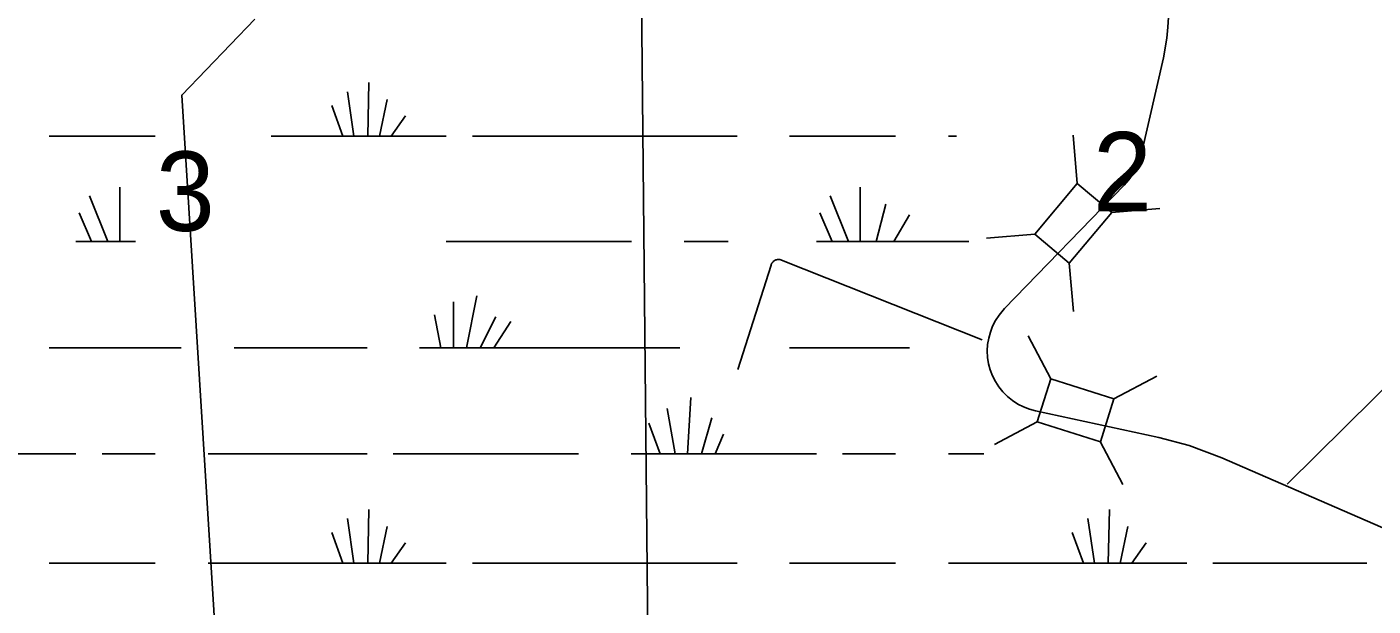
# Model space of a CAD drawing. Extents: x 2480962 to 2688785, y 277103 to 599240.
# Drawn here: x 2565854 to 2573491, y 556051 to 559333 of the extents above; entities that cross this region are included whole.
import ezdxf

# ---------------------------------------------------------------- set-up
doc = ezdxf.new("R2010")
doc.units = 0
for name, color, linetype in [('Section Lines', 7, 'Continuous'), ('Section Numbers', 7, 'Continuous'), ('Swamps', 7, 'Continuous'), ('Uninventoried Roads and Features', 7, 'Continuous')]:
    doc.layers.add(name, color=color, linetype=linetype)

msp = doc.modelspace()

# ---------------------------------------------------------------- linework, layer by layer
at = {"layer": 'Section Lines'}
msp.add_line((2569322.335, 561194.589), (2569379.551, 555647.578), dxfattribs=at)
at = {"layer": 'Swamps'}
for points in [[(2567794.534, 559017.876), (2567787.291, 558713.558)], [(2567672.285, 558965.935), (2567709.291, 558713.557)], [(2567583.037, 558887.996), (2567646.291, 558713.556)], [(2567898.536, 558921.376), (2567854.041, 558713.559)], [(2568002.538, 558828.626), (2567920.791, 558713.56)], [(2565979.79, 558713.531), (2566581.04, 558713.54)], [(2567239.45, 558713.55), (2567646.291, 558713.556)], [(2567646.291, 558713.556), (2567709.291, 558713.557)], [(2567709.291, 558713.557), (2567787.291, 558713.558)], [(2567787.291, 558713.558), (2567854.041, 558713.559)], [(2567854.041, 558713.559), (2567920.791, 558713.56)], [(2567920.791, 558713.56), (2568232.541, 558713.565)], [(2568381.041, 558713.567), (2569884.292, 558713.528)], [(2570181.042, 558713.532), (2570782.293, 558713.541)], [(2571083.043, 558713.545), (2571127.543, 558713.546)], [(2566380.546, 558424.033), (2566380.554, 558116.029)], [(2570582.049, 558424.034), (2570582.056, 558116.029)], [(2566209.797, 558375.843), (2566313.804, 558116.028)], [(2570411.3, 558375.781), (2570515.056, 558116.028)], [(2570726.802, 558327.535), (2570671.056, 558116.031)], [(2566150.55, 558279.341), (2566221.053, 558116.027)], [(2570351.802, 558279.34), (2570422.306, 558116.027)], [(2570860.303, 558268.161), (2570771.306, 558116.032)], [(2566132.053, 558116.026), (2566221.053, 558116.027)], [(2566221.053, 558116.027), (2566313.804, 558116.028)], [(2566313.804, 558116.028), (2566380.554, 558116.029)], [(2566380.554, 558116.029), (2566469.804, 558116.031)], [(2568232.555, 558115.995), (2569283.055, 558116.01)], [(2569583.556, 558116.015), (2569832.306, 558116.018)], [(2570333.306, 558116.026), (2570422.306, 558116.027)], [(2570422.306, 558116.027), (2570515.056, 558116.028)], [(2570515.056, 558116.028), (2570582.056, 558116.029)], [(2570582.056, 558116.029), (2570671.056, 558116.031)], [(2570671.056, 558116.031), (2570771.306, 558116.032)], [(2570771.306, 558116.032), (2571198.057, 558115.976)], [(2568407.062, 557807.93), (2568347.569, 557514.738)], [(2568273.563, 557774.553), (2568273.319, 557514.737)], [(2568165.814, 557700.3), (2568202.819, 557514.736)], [(2568514.565, 557689.18), (2568425.569, 557514.739)], [(2568600.065, 557663.181), (2568503.569, 557514.74)], [(2565979.817, 557514.765), (2566729.568, 557514.776)], [(2567030.068, 557514.781), (2567783.568, 557514.73)], [(2568080.318, 557514.734), (2568202.819, 557514.736)], [(2568202.819, 557514.736), (2568273.319, 557514.737)], [(2568273.319, 557514.737), (2568347.569, 557514.738)], [(2568347.569, 557514.738), (2568425.569, 557514.739)], [(2568425.569, 557514.739), (2568503.569, 557514.74)], [(2568503.569, 557514.74), (2569557.569, 557514.756)], [(2570181.07, 557514.765), (2570860.32, 557514.775)], [(2569487.077, 557169.562), (2569531.583, 556913.497)], [(2569620.576, 557232.69), (2569602.083, 556913.498)], [(2569739.329, 557117.628), (2569680.083, 556913.499)], [(2569383.079, 557087.934), (2569446.333, 556913.496)], [(2569806.331, 557024.815), (2569758.083, 556913.5)], [(2565556.581, 556913.501), (2566131.831, 556913.509)], [(2566280.331, 556913.511), (2566581.081, 556913.516)], [(2566881.581, 556913.52), (2567783.582, 556913.471)], [(2567932.082, 556913.474), (2568982.333, 556913.489)], [(2569282.833, 556913.493), (2569446.333, 556913.496)], [(2569446.333, 556913.496), (2569531.583, 556913.497)], [(2569531.583, 556913.497), (2569602.083, 556913.498)], [(2569602.083, 556913.498), (2569680.083, 556913.499)], [(2569680.083, 556913.499), (2569758.083, 556913.5)], [(2569758.083, 556913.5), (2570333.334, 556913.509)], [(2570481.834, 556913.511), (2570782.334, 556913.515)], [(2571083.084, 556913.52), (2571283.335, 556913.46)], [(2567794.589, 556598.029), (2567787.346, 556293.65)], [(2571996.092, 556598.029), (2571988.599, 556293.649)], [(2567672.09, 556546.09), (2567709.346, 556293.649)], [(2567898.592, 556501.529), (2567854.096, 556293.651)], [(2571873.593, 556546.026), (2571910.599, 556293.648)], [(2572099.845, 556501.529), (2572055.349, 556293.65)], [(2567583.092, 556468.087), (2567646.096, 556293.648)], [(2568002.594, 556408.718), (2567920.846, 556293.652)], [(2571784.345, 556468.086), (2571847.599, 556293.647)], [(2572203.847, 556408.716), (2572122.099, 556293.651)], [(2565979.845, 556293.686), (2566581.095, 556293.695)], [(2566881.596, 556293.7), (2567646.096, 556293.648)], [(2567646.096, 556293.648), (2567709.346, 556293.649)], [(2567709.346, 556293.649), (2567787.346, 556293.65)], [(2567787.346, 556293.65), (2567854.096, 556293.651)], [(2567854.096, 556293.651), (2567920.846, 556293.652)], [(2567920.846, 556293.652), (2568232.597, 556293.656)], [(2568381.097, 556293.658), (2569884.098, 556293.68)], [(2570181.098, 556293.685), (2570782.349, 556293.694)], [(2571083.099, 556293.698), (2571847.599, 556293.647)], [(2571847.599, 556293.647), (2571910.599, 556293.648)], [(2571910.599, 556293.648), (2571988.599, 556293.649)], [(2571988.599, 556293.649), (2572055.349, 556293.65)], [(2572055.349, 556293.65), (2572122.099, 556293.651)], [(2572122.099, 556293.651), (2572433.85, 556293.656)], [(2572582.35, 556293.658), (2573454.6, 556293.671)]]:
    msp.add_lwpolyline(points, dxfattribs=at)
at = {"layer": 'Uninventoried Roads and Features'}
for p, q in [((2572327.095, 559332.28), (2572399.12, 560454.689)), ((2572176.729, 558614.968), (2572301.518, 559157.28)), ((2571812.867, 558445.526), (2571789.187, 558719.459)), ((2571400.325, 557736.756), (2572079.594, 558436.472)), ((2571812.867, 558445.526), (2571571.523, 558158.509)), ((2572008.803, 558280.769), (2571812.867, 558445.526)), ((2571767.459, 557993.752), (2572008.803, 558280.769)), ((2572006.912, 558280.605), (2572280.846, 558304.285)), ((2571571.523, 558158.509), (2571297.589, 558134.83)), ((2571571.523, 558158.509), (2571767.459, 557993.752)), ((2571273.928, 557559.586), (2570134.656, 558011.625)), ((2570075.315, 557983.541), (2569886.505, 557392.107)), ((2571767.46, 557993.752), (2571791.139, 557719.818)), ((2571662.49, 557338.004), (2571535.07, 557581.653)), ((2573884.516, 557613.332), (2573004, 556742.002)), ((2571662.49, 557338.004), (2571585.969, 557093.708)), ((2572020.345, 557225.914), (2571662.49, 557338.004)), ((2572020.345, 557225.914), (2572263.994, 557353.333)), ((2571943.824, 556981.618), (2572020.345, 557225.914)), ((2571585.969, 557093.708), (2571342.32, 556966.289)), ((2572275.556, 557005.895), (2571576.07, 557156.486)), ((2571585.969, 557093.708), (2571943.824, 556981.618)), ((2571942.945, 556983.299), (2572070.365, 556739.65)), ((2573806.342, 556380.217), (2572633.608, 556890.687))]:
    msp.add_line(p, q, dxfattribs=at)
for points in [[(2566906.27, 553833.62), (2566800.321, 554750.383), (2566953.824, 555389.055), (2566732.12, 558946.344), (2567146.747, 559376.557)], [(2572301.518, 559157.28), (2572321.291, 559269.892), (2572327.095, 559332.28)], [(2572079.594, 558436.472), (2572105.625, 558466.259), (2572128.399, 558498.604), (2572147.669, 558533.153), (2572163.221, 558569.525), (2572174.886, 558607.325), (2572176.729, 558614.968)], [(2570134.656, 558011.625), (2570130.202, 558013.127), (2570125.616, 558014.156), (2570120.947, 558014.7), (2570116.247, 558014.753), (2570111.567, 558014.314), (2570106.958, 558013.388), (2570102.472, 558011.986), (2570098.156, 558010.122), (2570094.059, 558007.818), (2570090.227, 558005.098), (2570086.699, 558001.992), (2570083.514, 557998.533), (2570080.709, 557994.761), (2570078.313, 557990.717), (2570076.353, 557986.445), (2570075.315, 557983.541)], [(2571576.07, 557156.486), (2571541.052, 557165.967), (2571507.216, 557179.058), (2571474.933, 557195.613), (2571444.559, 557215.451), (2571416.424, 557238.356), (2571390.838, 557264.077), (2571368.079, 557292.331), (2571348.399, 557322.809), (2571332.013, 557355.179), (2571319.1, 557389.082), (2571309.802, 557424.15), (2571304.22, 557459.999), (2571302.415, 557496.233), (2571304.408, 557532.459), (2571310.176, 557568.276), (2571319.658, 557603.296), (2571332.748, 557637.132), (2571349.302, 557669.414), (2571369.14, 557699.789), (2571392.046, 557727.925), (2571400.325, 557736.756)], [(2572633.608, 556890.687), (2572447.546, 556960.336), (2572275.556, 557005.895)]]:
    msp.add_lwpolyline(points, dxfattribs=at)

# ---------------------------------------------------------------- texts
at = {"layer": 'Section Numbers'}
for s, p in [('2', (2571901.544, 558287.163)), ('3', (2566585.24, 558177.011))]:
    msp.add_text(s, height=450, rotation=359.9845778, dxfattribs=at).set_placement(p)

doc.saveas('drawing.dxf')
